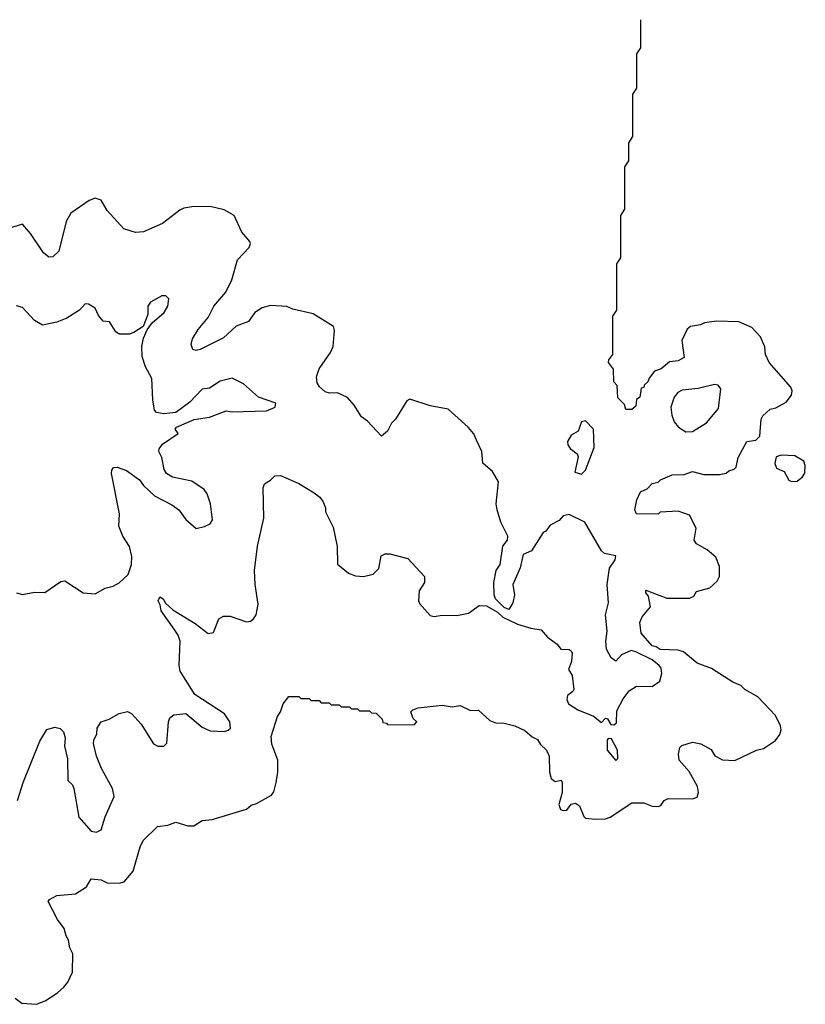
# Model space of a CAD drawing. Extents: x 2143765 to 2212931, y 878955 to 1017455.
# Tile 308 of 309: x 2189621 to 2193515, y 1012575 to 1017455. Entities that reach past the tile are written whole.
import ezdxf

# ---------------------------------------------------------------- set-up
doc = ezdxf.new("R2010")
doc.units = 0

msp = doc.modelspace()

# ---------------------------------------------------------------- linework, layer by layer
at = {"layer": '0CON20XD'}
for points in [[(2189598.1, 1012605), (2189631.5, 1012581.5), (2189705, 1012575.2), (2189747.9, 1012592.1), (2189808.4, 1012631.6), (2189839.5, 1012660.5), (2189860.4, 1012685), (2189883, 1012735), (2189884.5, 1012825), (2189870.4, 1012855), (2189863.6, 1012893.6), (2189850.9, 1012915), (2189841.5, 1012951.5), (2189808.4, 1012995), (2189762.7, 1013085), (2189769.6, 1013095), (2189805.8, 1013115), (2189897.4, 1013122.6), (2189952.3, 1013157.7), (2189975, 1013197.5), (2190025, 1013192.4), (2190055, 1013177), (2190115, 1013174.8), (2190138.4, 1013181.6), (2190183.5, 1013235), (2190218.2, 1013355), (2190233, 1013387), (2190304, 1013456), (2190355, 1013462.5), (2190395, 1013477.5), (2190455, 1013460.2), (2190485, 1013459.5), (2190525, 1013486), (2190575, 1013491.3), (2190745, 1013542.9), (2190767.9, 1013562.1), (2190795, 1013569.7), (2190868.7, 1013611.3), (2190881.1, 1013628.9), (2190892.2, 1013675), (2190900.2, 1013725), (2190900.7, 1013785), (2190871.6, 1013865), (2190867.3, 1013902.7), (2190898.3, 1014001.7), (2190913.3, 1014025), (2190926.4, 1014063.6), (2190955, 1014100), (2191005, 1014100), (2191015, 1014090), (2191055, 1014090), (2191065, 1014080), (2191105, 1014080), (2191115, 1014070), (2191155, 1014070), (2191165, 1014060), (2191205, 1014060), (2191215, 1014050), (2191255, 1014050), (2191265, 1014040), (2191295, 1014040), (2191305, 1014030), (2191355, 1014030), (2191365, 1014020), (2191388.3, 1014018.3), (2191418.3, 1013988.3), (2191421.7, 1013971.7), (2191438.3, 1013968.3), (2191445, 1013960), (2191578.3, 1013961.7), (2191590, 1013975), (2191571.7, 1013991.7), (2191560, 1014025), (2191570, 1014035), (2191596.4, 1014043.6), (2191715, 1014058), (2191765, 1014048.9), (2191805, 1014056.5), (2191855, 1014030.8), (2191895, 1014032.1), (2191951.8, 1013981.8), (2191985, 1013968.7), (2192015, 1013970.7), (2192075, 1013956), (2192125, 1013932), (2192160.8, 1013900.8), (2192187.1, 1013887.1), (2192202.3, 1013862.3), (2192231.8, 1013835), (2192245.9, 1013805), (2192246.2, 1013725), (2192255.2, 1013695), (2192275, 1013679.3), (2192305, 1013686), (2192309.8, 1013675), (2192309.8, 1013625), (2192292.6, 1013565), (2192301, 1013541), (2192315, 1013534.8), (2192332.3, 1013537.7), (2192353.6, 1013566.4), (2192375, 1013571.5), (2192395, 1013558.6), (2192416.4, 1013506.4), (2192425, 1013498), (2192475, 1013492.1), (2192524.3, 1013494.3), (2192548.1, 1013501.9), (2192655, 1013573), (2192715, 1013574.4), (2192755, 1013557.4), (2192785, 1013555.2), (2192798.9, 1013561.1), (2192815.4, 1013585), (2192835, 1013594.3), (2192955, 1013593), (2192978.7, 1013601.3), (2192986, 1013625), (2192980.2, 1013655), (2192939.7, 1013729.7), (2192890.3, 1013785), (2192886.5, 1013815), (2192892.9, 1013847.1), (2192902.8, 1013857.2), (2192955, 1013874.1), (2192996.7, 1013866.7), (2193047.7, 1013837.7), (2193067.1, 1013807.1), (2193105, 1013786.7), (2193165, 1013784.1), (2193273.3, 1013835), (2193307.6, 1013842.4), (2193367, 1013883), (2193388.1, 1013911.9), (2193395.3, 1013935), (2193392.2, 1013955), (2193367.2, 1014007.2), (2193279.4, 1014099.4), (2193215, 1014134.8), (2193195.2, 1014155.2), (2193155, 1014172.3), (2193049, 1014239), (2192979.2, 1014265), (2192911.4, 1014321.4), (2192885, 1014329.4), (2192795, 1014332.9), (2192776.1, 1014346.1), (2192755, 1014351.2), (2192700.8, 1014415), (2192695, 1014467.5), (2192706.7, 1014495), (2192747.5, 1014545), (2192737, 1014597), (2192724, 1014615), (2192725, 1014627.5), (2192827.7, 1014587.7), (2192942.2, 1014587.8), (2192962.7, 1014597.3), (2192975, 1014621.2), (2193041.2, 1014638.8), (2193077.9, 1014672.1), (2193090, 1014695), (2193090, 1014745), (2193071.9, 1014791.9), (2193027.5, 1014827.5), (2192975, 1014856.7), (2192964.2, 1014875), (2192974.4, 1014934.4), (2192940, 1015000), (2192885, 1015018.8), (2192796, 1015014), (2192785, 1015004.2), (2192677.5, 1015005), (2192670, 1015025), (2192680, 1015075), (2192697.5, 1015115), (2192730.7, 1015129.3), (2192755, 1015155.8), (2192785, 1015162.5), (2192797.5, 1015175), (2192855, 1015199.2), (2192915, 1015201.2), (2192955, 1015215.5), (2193011.2, 1015201.2), (2193089.7, 1015200.3), (2193122.8, 1015207.2), (2193135, 1015218.1), (2193162.7, 1015227.3), (2193172.7, 1015237.3), (2193182.2, 1015285), (2193224.3, 1015365), (2193268.8, 1015371.2), (2193289.4, 1015390.6), (2193295.8, 1015475), (2193305, 1015492), (2193341.2, 1015525), (2193368.1, 1015531.9), (2193420.3, 1015559.7), (2193445.8, 1015594.2), (2193449.2, 1015615), (2193443.1, 1015633.1), (2193336, 1015755), (2193317.5, 1015795), (2193313.8, 1015833.8), (2193292.8, 1015882.8), (2193249.1, 1015929.1), (2193185, 1015957.5), (2193075, 1015960.6), (2193015, 1015952), (2192995, 1015941.9), (2192945.6, 1015934.4), (2192929.3, 1015920.7), (2192903.3, 1015865), (2192915, 1015780), (2192885, 1015763.3), (2192841.2, 1015758.8), (2192800, 1015725), (2192767.5, 1015712.5), (2192741.2, 1015678.8), (2192735, 1015660), (2192716.2, 1015643.8), (2192715, 1015632.5), (2192701.7, 1015628.3), (2192695, 1015583.3), (2192677.5, 1015572.5), (2192675, 1015540), (2192655, 1015522.5), (2192625, 1015523.3), (2192618.3, 1015548.3), (2192585, 1015580), (2192581.7, 1015641.7), (2192565, 1015660), (2192563.3, 1015723.3), (2192540, 1015755), (2192541.7, 1015768.3), (2192560, 1015795), (2192560, 1015985), (2192580, 1016015), (2192580, 1016245), (2192600, 1016275), (2192600, 1016485), (2192620, 1016515), (2192620, 1016725), (2192640, 1016755), (2192640, 1016845), (2192660, 1016875), (2192660, 1017085), (2192680, 1017115), (2192680, 1017285), (2192700, 1017315), (2192700, 1017454.7)], [(2189610.9, 1013585), (2189637.9, 1013675), (2189720.2, 1013879.8), (2189755, 1013937.5), (2189795, 1013949.2), (2189821.2, 1013941.2), (2189838.8, 1013925), (2189846, 1013895), (2189842.5, 1013855), (2189858.3, 1013791.7), (2189860, 1013685), (2189883.3, 1013663.3), (2189890, 1013645), (2189915, 1013503.3), (2189975, 1013433.8), (2190001.7, 1013428.3), (2190025, 1013440), (2190044.3, 1013505), (2190090, 1013605), (2190081.5, 1013645), (2190026.1, 1013743.9), (2190002.5, 1013805), (2189987, 1013867), (2189988.8, 1013885), (2190003.8, 1013915), (2190005.9, 1013944.1), (2190024.2, 1013975.8), (2190065, 1013988), (2190115, 1014017.1), (2190155, 1014025.5), (2190175, 1014016.9), (2190223.3, 1013963.3), (2190285, 1013866.7), (2190305, 1013853.8), (2190335, 1013854), (2190350.6, 1013869.4), (2190358.1, 1013975), (2190365.8, 1013995), (2190385, 1014008.9), (2190445, 1014015.8), (2190525, 1013947.8), (2190565, 1013930.9), (2190635, 1013927.5), (2190655, 1013934), (2190665.6, 1013944.4), (2190661.9, 1013975), (2190636.7, 1014015), (2190490, 1014110), (2190415.9, 1014225.9), (2190410.8, 1014255), (2190416.5, 1014375), (2190405.8, 1014405), (2190386.1, 1014433.9), (2190322.9, 1014525), (2190318, 1014555), (2190307.5, 1014575), (2190315, 1014593.8), (2190332, 1014585), (2190343.1, 1014563.1), (2190379.4, 1014529.4), (2190491.6, 1014461.6), (2190555, 1014412.5), (2190581.7, 1014418.3), (2190608.8, 1014485), (2190631.7, 1014498.3), (2190665, 1014498.5), (2190745, 1014470.6), (2190765, 1014473.8), (2190780.6, 1014485), (2190793.3, 1014505), (2190802.5, 1014557.5), (2190787.9, 1014655), (2190784.6, 1014725), (2190800, 1014845), (2190831.5, 1014985), (2190828, 1015135), (2190833.8, 1015155), (2190865, 1015173.3), (2190885.8, 1015194.2), (2190914.1, 1015195.9), (2191005, 1015156.7), (2191080.7, 1015110.7), (2191108.9, 1015088.9), (2191126, 1015065), (2191136.1, 1015036.1), (2191136, 1015015), (2191175, 1014940), (2191193.9, 1014843.9), (2191195.8, 1014755.8), (2191251.3, 1014711.3), (2191285, 1014698.6), (2191325, 1014695.8), (2191373.4, 1014706.6), (2191401.4, 1014735), (2191413, 1014797), (2191432.4, 1014807.6), (2191455, 1014807.8), (2191544.4, 1014784.4), (2191628, 1014695), (2191627.5, 1014665), (2191600.5, 1014625), (2191597.5, 1014575), (2191602.1, 1014562.1), (2191655, 1014502.5), (2191675, 1014496.7), (2191715, 1014503.3), (2191787.7, 1014502.3), (2191845, 1014513.8), (2191898.6, 1014551.4), (2191935, 1014549.4), (2191989.2, 1014519.2), (2192015, 1014493.3), (2192088.3, 1014458.3), (2192155, 1014438.8), (2192205, 1014431.2), (2192236.7, 1014395), (2192285, 1014360), (2192302.5, 1014335), (2192345, 1014333.3), (2192355, 1014327.5), (2192360, 1014315), (2192356.1, 1014273.9), (2192341.2, 1014235), (2192358.8, 1014205), (2192366.7, 1014135), (2192362.5, 1014125), (2192336.7, 1014105), (2192333.6, 1014086.4), (2192341.2, 1014065), (2192387.5, 1014035), (2192465, 1014002.5), (2192505, 1013972.5), (2192525, 1013992.5), (2192535, 1013990), (2192551.2, 1013961.2), (2192565, 1013960), (2192579.5, 1013970.5), (2192580.5, 1014029.5), (2192611.7, 1014088.3), (2192641.7, 1014128.3), (2192677.7, 1014152.3), (2192755, 1014149.6), (2192793.2, 1014176.8), (2192803.9, 1014215), (2192800.6, 1014240.6), (2192791.2, 1014255), (2192755, 1014281.6), (2192675, 1014322.6), (2192651.7, 1014328.3), (2192603.5, 1014306.5), (2192575, 1014276.2), (2192552.7, 1014292.7), (2192528.8, 1014335), (2192526.1, 1014373.9), (2192532.5, 1014425), (2192524.4, 1014505), (2192538.9, 1014565), (2192533.5, 1014655), (2192544.2, 1014735.8), (2192571.7, 1014778.3), (2192575, 1014797.5), (2192520, 1014810), (2192505, 1014822.5), (2192422.5, 1014965), (2192345, 1015003.3), (2192315, 1014996.7), (2192295, 1014973.3), (2192250.7, 1014949.3), (2192229.3, 1014920.7), (2192215, 1014912.5), (2192157.7, 1014822.3), (2192116.4, 1014803.6), (2192102.3, 1014737.7), (2192065.7, 1014655), (2192073.8, 1014605), (2192066, 1014565), (2192045, 1014532.5), (2192021.7, 1014541.7), (2191980, 1014585), (2191973.3, 1014605), (2191971.2, 1014665), (2191982, 1014725), (2192002, 1014755), (2192016.2, 1014845), (2192038.8, 1014875), (2192041.2, 1014895), (2192006.2, 1014965), (2191987.5, 1015025), (2191983.1, 1015055), (2191994.4, 1015165), (2191965, 1015215.8), (2191916.2, 1015256.2), (2191911.9, 1015315), (2191885, 1015371.2), (2191872.2, 1015402.2), (2191844, 1015435), (2191744.6, 1015524.6), (2191655, 1015540.8), (2191555, 1015573.8), (2191540, 1015565), (2191483.3, 1015475), (2191464.5, 1015455.5), (2191444.5, 1015415.5), (2191415, 1015390), (2191345.7, 1015465), (2191315, 1015486.5), (2191279.5, 1015545), (2191245, 1015583.1), (2191195.6, 1015605.6), (2191156.7, 1015603.3), (2191135, 1015610), (2191106.7, 1015635), (2191095.5, 1015655), (2191092, 1015685), (2191104.7, 1015725), (2191160.8, 1015805), (2191174.4, 1015835), (2191182, 1015915), (2191176.2, 1015935), (2191076.2, 1015996.2), (2190975, 1016020), (2190945, 1016033.1), (2190865, 1016037.5), (2190823.4, 1016026.6), (2190787.1, 1016002.9), (2190755, 1015959.4), (2190693.4, 1015936.6), (2190631.9, 1015878.1), (2190515, 1015820), (2190495, 1015815.3), (2190479.6, 1015819.6), (2190471.1, 1015845), (2190477, 1015873), (2190505, 1015918.6), (2190555, 1015978.9), (2190582.9, 1016035), (2190643.1, 1016105), (2190672.9, 1016165), (2190700.6, 1016265), (2190758.8, 1016325), (2190765.7, 1016345), (2190761.2, 1016355), (2190721.3, 1016401.3), (2190683.8, 1016485), (2190635, 1016512.5), (2190565, 1016529.4), (2190475, 1016527.8), (2190435, 1016520), (2190415, 1016511.4), (2190329.2, 1016445), (2190235, 1016403.8), (2190195, 1016400.5), (2190138.1, 1016418.1), (2190055, 1016508.8), (2190025, 1016560), (2189995, 1016570), (2189965, 1016558), (2189874.6, 1016495.4), (2189851.9, 1016455), (2189815, 1016307.5), (2189785, 1016278.8), (2189765, 1016278.6), (2189738.6, 1016298.6), (2189675, 1016395.8), (2189635, 1016441.2), (2189545, 1016412.9)], [(2189605, 1014613.8), (2189635, 1014606.2), (2189695, 1014618), (2189745, 1014616.7), (2189825, 1014670), (2189845, 1014673.3), (2189935, 1014613.8), (2189995, 1014610), (2190045, 1014636.7), (2190085, 1014646.7), (2190115, 1014663.3), (2190159.2, 1014705), (2190175.5, 1014755), (2190177.3, 1014795), (2190164.6, 1014844.6), (2190133.1, 1014895), (2190112.5, 1014945), (2190115.6, 1015005), (2190075.6, 1015205), (2190077.1, 1015222.9), (2190086.1, 1015236.1), (2190105, 1015237.1), (2190151.1, 1015221.1), (2190214.2, 1015174.2), (2190235, 1015146.2), (2190288.8, 1015095), (2190375, 1015050.8), (2190410, 1015025), (2190445, 1014978), (2190495, 1014933.3), (2190537.7, 1014942.3), (2190565, 1014956.7), (2190576.1, 1014976.1), (2190567.1, 1015055), (2190550.8, 1015105), (2190535, 1015125.8), (2190475, 1015167.5), (2190377.7, 1015187.7), (2190348.8, 1015205), (2190338, 1015225), (2190325.6, 1015285.6), (2190310, 1015315), (2190312.3, 1015327.7), (2190329.5, 1015350.5), (2190406.4, 1015403.6), (2190392.5, 1015425), (2190397.5, 1015435), (2190486.1, 1015473.9), (2190562.5, 1015485), (2190645, 1015516.2), (2190675, 1015510.8), (2190843.9, 1015516.1), (2190887.5, 1015535), (2190890, 1015555), (2190805, 1015583.8), (2190730.5, 1015650.5), (2190675, 1015678), (2190615, 1015663.8), (2190561.7, 1015628.3), (2190525, 1015623.8), (2190465, 1015559.2), (2190395, 1015507.5), (2190335, 1015501.1), (2190298.8, 1015508.8), (2190289.8, 1015519.8), (2190281.5, 1015571.5), (2190275.7, 1015675.7), (2190244.4, 1015734.4), (2190227.5, 1015785), (2190226, 1015835), (2190234, 1015876), (2190253, 1015917), (2190277, 1015953), (2190336.8, 1016003.2), (2190356, 1016035), (2190360.7, 1016070.7), (2190345, 1016086.7), (2190325, 1016086.7), (2190270, 1016055), (2190256.7, 1016035), (2190256.4, 1015993.6), (2190232.5, 1015935), (2190186.1, 1015903.9), (2190165, 1015896.7), (2190115, 1015896.7), (2190098, 1015908), (2190067, 1015957), (2190035, 1015961.2), (2190011.7, 1015988.3), (2189995, 1016025.8), (2189962.5, 1016045), (2189945, 1016045.8), (2189917.5, 1016015), (2189855, 1015975.8), (2189805, 1015956), (2189735, 1015940.8), (2189694.5, 1015964.5), (2189635, 1016028.8), (2189605, 1016036.2)], [(2192922.1, 1015412.1), (2192955, 1015414.3), (2193025, 1015456), (2193085, 1015527.5), (2193096, 1015625), (2193082.9, 1015642.9), (2193065, 1015646.5), (2192983, 1015627), (2192905, 1015618.6), (2192883.6, 1015606.4), (2192865, 1015583.3), (2192847.5, 1015535), (2192852.9, 1015495), (2192865, 1015461.2), (2192885.7, 1015435.7), (2192922.1, 1015412.1)], [(2192405, 1015202.5), (2192425, 1015222.5), (2192467.8, 1015335), (2192465.8, 1015425), (2192425, 1015466.7), (2192405, 1015462.5), (2192388.8, 1015415), (2192353.8, 1015395), (2192336.2, 1015365), (2192338.3, 1015348.3), (2192350, 1015330), (2192383.8, 1015303.8), (2192388.3, 1015288.3), (2192373, 1015213), (2192405, 1015202.5)], [(2193446.7, 1015166.7), (2193475, 1015168.2), (2193500.9, 1015189.1), (2193512.7, 1015207.3), (2193514.7, 1015245), (2193506.6, 1015266.6), (2193463.6, 1015293.6), (2193395, 1015297.1), (2193371.1, 1015288.9), (2193362.9, 1015255), (2193371.8, 1015231.8), (2193410, 1015215), (2193432.6, 1015172.6), (2193446.7, 1015166.7)], [(2192575, 1013783.3), (2192586.4, 1013793.6), (2192583.8, 1013835), (2192555, 1013890), (2192538.3, 1013891.7), (2192532.5, 1013885), (2192532.5, 1013835), (2192575, 1013783.3)]]:
    msp.add_lwpolyline(points, dxfattribs=at)

doc.saveas('drawing.dxf')
